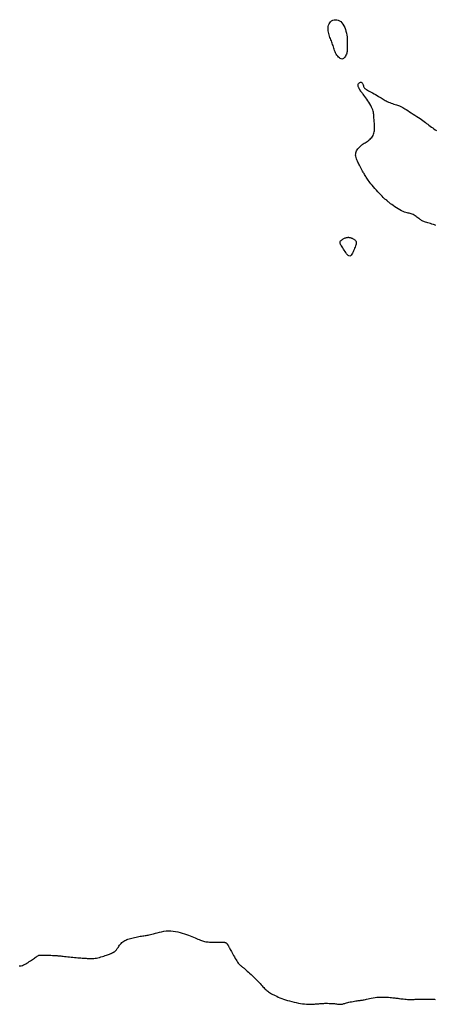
# Model space of a CAD drawing. Header units: millimetres. Extents: x 32690613 to 32693367, y 5343692 to 5344708.
# Tile 595 of 656: x 32692579 to 32692601, y 5344543 to 5344595. Entities that reach past the tile are written whole.
import ezdxf

# ---------------------------------------------------------------- set-up
doc = ezdxf.new("R2010")
doc.units = ezdxf.units.MM
doc.header["$LTSCALE"] = 20
doc.layers.add('02-DGM_HL_491.00', color=62, linetype='Continuous')
doc.layers.add('02-DGM_HL_491.50', color=72, linetype='Continuous')

msp = doc.modelspace()

# ---------------------------------------------------------------- linework, layer by layer
at = {"layer": '02-DGM_HL_491.00', "elevation": 491, "flags": 128}
msp.add_lwpolyline([(32692596.292, 5344594.107), (32692596.31, 5344594.009), (32692596.322, 5344593.914), (32692596.33, 5344593.822), (32692596.334, 5344593.734), (32692596.335, 5344593.651), (32692596.335, 5344593.573), (32692596.334, 5344593.501), (32692596.334, 5344593.435), (32692596.334, 5344593.375), (32692596.336, 5344593.322), (32692596.337, 5344593.272), (32692596.336, 5344593.226), (32692596.334, 5344593.182), (32692596.329, 5344593.137), (32692596.321, 5344593.092), (32692596.308, 5344593.044), (32692596.29, 5344592.994), (32692596.267, 5344592.942), (32692596.24, 5344592.891), (32692596.209, 5344592.844), (32692596.174, 5344592.802), (32692596.136, 5344592.769), (32692596.096, 5344592.747), (32692596.053, 5344592.738), (32692596.009, 5344592.744), (32692595.964, 5344592.763), (32692595.918, 5344592.795), (32692595.874, 5344592.836), (32692595.831, 5344592.885), (32692595.79, 5344592.941), (32692595.752, 5344593.001), (32692595.718, 5344593.064), (32692595.689, 5344593.128), (32692595.663, 5344593.192), (32692595.64, 5344593.256), (32692595.62, 5344593.321), (32692595.6, 5344593.385), (32692595.581, 5344593.449), (32692595.561, 5344593.512), (32692595.54, 5344593.574), (32692595.517, 5344593.635), (32692595.492, 5344593.696), (32692595.467, 5344593.757), (32692595.441, 5344593.818), (32692595.416, 5344593.881), (32692595.392, 5344593.946), (32692595.37, 5344594.013), (32692595.351, 5344594.084), (32692595.335, 5344594.158), (32692595.324, 5344594.234), (32692595.319, 5344594.311), (32692595.32, 5344594.388), (32692595.328, 5344594.462), (32692595.344, 5344594.534), (32692595.37, 5344594.6), (32692595.406, 5344594.66), (32692595.453, 5344594.712), (32692595.509, 5344594.756), (32692595.573, 5344594.789), (32692595.641, 5344594.811), (32692595.713, 5344594.822), (32692595.786, 5344594.818), (32692595.858, 5344594.801), (32692595.927, 5344594.768), (32692595.992, 5344594.719), (32692596.052, 5344594.655), (32692596.107, 5344594.58), (32692596.156, 5344594.495), (32692596.199, 5344594.403), (32692596.236, 5344594.306), (32692596.267, 5344594.207)], close=True, dxfattribs=at)
msp.add_lwpolyline([(32692601.034, 5344583.921), (32692600.968, 5344583.95), (32692600.898, 5344583.977), (32692600.825, 5344584.002), (32692600.752, 5344584.026), (32692600.68, 5344584.048), (32692600.61, 5344584.069), (32692600.545, 5344584.088), (32692600.486, 5344584.106), (32692600.434, 5344584.124), (32692600.387, 5344584.141), (32692600.346, 5344584.158), (32692600.308, 5344584.176), (32692600.272, 5344584.195), (32692600.237, 5344584.217), (32692600.201, 5344584.241), (32692600.162, 5344584.269), (32692600.121, 5344584.301), (32692600.076, 5344584.335), (32692600.029, 5344584.37), (32692599.98, 5344584.406), (32692599.93, 5344584.44), (32692599.879, 5344584.473), (32692599.827, 5344584.501), (32692599.776, 5344584.525), (32692599.725, 5344584.543), (32692599.674, 5344584.557), (32692599.622, 5344584.568), (32692599.567, 5344584.58), (32692599.509, 5344584.593), (32692599.446, 5344584.61), (32692599.377, 5344584.633), (32692599.3, 5344584.664), (32692599.217, 5344584.705), (32692599.128, 5344584.753), (32692599.036, 5344584.806), (32692598.945, 5344584.862), (32692598.856, 5344584.92), (32692598.772, 5344584.976), (32692598.697, 5344585.029), (32692598.633, 5344585.077), (32692598.581, 5344585.117), (32692598.542, 5344585.15), (32692598.512, 5344585.176), (32692598.49, 5344585.198), (32692598.475, 5344585.214), (32692598.463, 5344585.227), (32692598.455, 5344585.237), (32692598.447, 5344585.244), (32692598.438, 5344585.25), (32692598.427, 5344585.257), (32692598.412, 5344585.266), (32692598.393, 5344585.279), (32692598.367, 5344585.298), (32692598.335, 5344585.324), (32692598.293, 5344585.361), (32692598.243, 5344585.409), (32692598.182, 5344585.469), (32692598.112, 5344585.54), (32692598.037, 5344585.619), (32692597.957, 5344585.704), (32692597.877, 5344585.792), (32692597.798, 5344585.881), (32692597.722, 5344585.968), (32692597.653, 5344586.05), (32692597.591, 5344586.126), (32692597.537, 5344586.195), (32692597.49, 5344586.259), (32692597.447, 5344586.318), (32692597.41, 5344586.374), (32692597.376, 5344586.427), (32692597.344, 5344586.477), (32692597.314, 5344586.526), (32692597.285, 5344586.574), (32692597.256, 5344586.621), (32692597.228, 5344586.668), (32692597.202, 5344586.712), (32692597.176, 5344586.756), (32692597.152, 5344586.797), (32692597.13, 5344586.837), (32692597.109, 5344586.874), (32692597.09, 5344586.908), (32692597.073, 5344586.941), (32692597.056, 5344586.974), (32692597.039, 5344587.007), (32692597.021, 5344587.041), (32692597.002, 5344587.079), (32692596.981, 5344587.12), (32692596.957, 5344587.165), (32692596.93, 5344587.216), (32692596.902, 5344587.272), (32692596.873, 5344587.332), (32692596.845, 5344587.394), (32692596.82, 5344587.458), (32692596.8, 5344587.523), (32692596.786, 5344587.588), (32692596.779, 5344587.651), (32692596.782, 5344587.713), (32692596.792, 5344587.771), (32692596.81, 5344587.828), (32692596.833, 5344587.881), (32692596.861, 5344587.931), (32692596.892, 5344587.978), (32692596.926, 5344588.022), (32692596.961, 5344588.061), (32692596.996, 5344588.097), (32692597.031, 5344588.13), (32692597.068, 5344588.161), (32692597.105, 5344588.19), (32692597.145, 5344588.218), (32692597.187, 5344588.246), (32692597.231, 5344588.275), (32692597.279, 5344588.306), (32692597.33, 5344588.339), (32692597.384, 5344588.374), (32692597.438, 5344588.411), (32692597.492, 5344588.452), (32692597.544, 5344588.495), (32692597.593, 5344588.541), (32692597.637, 5344588.59), (32692597.675, 5344588.642), (32692597.706, 5344588.697), (32692597.731, 5344588.754), (32692597.749, 5344588.815), (32692597.763, 5344588.877), (32692597.772, 5344588.941), (32692597.777, 5344589.007), (32692597.779, 5344589.073), (32692597.779, 5344589.141), (32692597.778, 5344589.209), (32692597.775, 5344589.276), (32692597.771, 5344589.344), (32692597.767, 5344589.412), (32692597.762, 5344589.478), (32692597.757, 5344589.544), (32692597.752, 5344589.609), (32692597.747, 5344589.672), (32692597.743, 5344589.734), (32692597.738, 5344589.795), (32692597.731, 5344589.856), (32692597.721, 5344589.918), (32692597.707, 5344589.982), (32692597.688, 5344590.049), (32692597.662, 5344590.12), (32692597.629, 5344590.196), (32692597.587, 5344590.277), (32692597.538, 5344590.361), (32692597.484, 5344590.447), (32692597.428, 5344590.532), (32692597.372, 5344590.615), (32692597.316, 5344590.692), (32692597.265, 5344590.762), (32692597.219, 5344590.823), (32692597.18, 5344590.873), (32692597.149, 5344590.913), (32692597.123, 5344590.944), (32692597.102, 5344590.969), (32692597.086, 5344590.987), (32692597.074, 5344591.001), (32692597.064, 5344591.013), (32692597.055, 5344591.023), (32692597.048, 5344591.034), (32692597.041, 5344591.044), (32692597.034, 5344591.056), (32692597.027, 5344591.069), (32692597.019, 5344591.083), (32692597.01, 5344591.1), (32692597, 5344591.118), (32692596.988, 5344591.14), (32692596.973, 5344591.164), (32692596.958, 5344591.191), (32692596.943, 5344591.219), (32692596.929, 5344591.25), (32692596.917, 5344591.281), (32692596.909, 5344591.313), (32692596.906, 5344591.346), (32692596.909, 5344591.377), (32692596.918, 5344591.408), (32692596.934, 5344591.437), (32692596.954, 5344591.463), (32692596.977, 5344591.485), (32692597.003, 5344591.501), (32692597.03, 5344591.511), (32692597.056, 5344591.513), (32692597.081, 5344591.506), (32692597.103, 5344591.49), (32692597.124, 5344591.466), (32692597.142, 5344591.435), (32692597.159, 5344591.401), (32692597.174, 5344591.364), (32692597.189, 5344591.326), (32692597.204, 5344591.29), (32692597.219, 5344591.257), (32692597.234, 5344591.229), (32692597.252, 5344591.204), (32692597.272, 5344591.182), (32692597.297, 5344591.161), (32692597.327, 5344591.14), (32692597.363, 5344591.117), (32692597.408, 5344591.091), (32692597.461, 5344591.062), (32692597.524, 5344591.027), (32692597.595, 5344590.987), (32692597.672, 5344590.945), (32692597.753, 5344590.9), (32692597.834, 5344590.854), (32692597.915, 5344590.808), (32692597.993, 5344590.763), (32692598.065, 5344590.72), (32692598.13, 5344590.68), (32692598.19, 5344590.643), (32692598.245, 5344590.609), (32692598.298, 5344590.577), (32692598.35, 5344590.546), (32692598.403, 5344590.517), (32692598.459, 5344590.488), (32692598.52, 5344590.461), (32692598.587, 5344590.433), (32692598.657, 5344590.406), (32692598.731, 5344590.379), (32692598.804, 5344590.354), (32692598.876, 5344590.33), (32692598.943, 5344590.308), (32692599.005, 5344590.287), (32692599.059, 5344590.269), (32692599.104, 5344590.254), (32692599.142, 5344590.24), (32692599.176, 5344590.225), (32692599.209, 5344590.21), (32692599.244, 5344590.191), (32692599.284, 5344590.168), (32692599.331, 5344590.139), (32692599.389, 5344590.103), (32692599.459, 5344590.058), (32692599.54, 5344590.007), (32692599.63, 5344589.951), (32692599.725, 5344589.89), (32692599.823, 5344589.827), (32692599.922, 5344589.763), (32692600.017, 5344589.7), (32692600.108, 5344589.639), (32692600.192, 5344589.582), (32692600.269, 5344589.528), (32692600.341, 5344589.476), (32692600.409, 5344589.427), (32692600.474, 5344589.378), (32692600.537, 5344589.331), (32692600.6, 5344589.283), (32692600.664, 5344589.235), (32692600.729, 5344589.186), (32692600.796, 5344589.136), (32692600.864, 5344589.087), (32692600.931, 5344589.039), (32692600.999, 5344588.992), (32692601.066, 5344588.948)], dxfattribs=at)
at = {"layer": '02-DGM_HL_491.50', "elevation": 491.5, "flags": 128}
msp.add_lwpolyline([(32692596.467, 5344582.307), (32692596.427, 5344582.314), (32692596.386, 5344582.338), (32692596.344, 5344582.377), (32692596.302, 5344582.428), (32692596.26, 5344582.487), (32692596.218, 5344582.55), (32692596.176, 5344582.615), (32692596.136, 5344582.678), (32692596.097, 5344582.736), (32692596.06, 5344582.79), (32692596.027, 5344582.84), (32692595.998, 5344582.885), (32692595.975, 5344582.928), (32692595.959, 5344582.968), (32692595.951, 5344583.005), (32692595.952, 5344583.04), (32692595.963, 5344583.074), (32692595.983, 5344583.106), (32692596.01, 5344583.136), (32692596.042, 5344583.164), (32692596.078, 5344583.19), (32692596.116, 5344583.213), (32692596.155, 5344583.233), (32692596.193, 5344583.251), (32692596.228, 5344583.265), (32692596.262, 5344583.276), (32692596.293, 5344583.285), (32692596.322, 5344583.291), (32692596.35, 5344583.295), (32692596.377, 5344583.297), (32692596.402, 5344583.297), (32692596.426, 5344583.296), (32692596.45, 5344583.293), (32692596.473, 5344583.289), (32692596.496, 5344583.284), (32692596.519, 5344583.277), (32692596.543, 5344583.269), (32692596.567, 5344583.259), (32692596.593, 5344583.248), (32692596.619, 5344583.236), (32692596.647, 5344583.222), (32692596.676, 5344583.206), (32692596.704, 5344583.188), (32692596.731, 5344583.169), (32692596.755, 5344583.148), (32692596.777, 5344583.124), (32692596.794, 5344583.099), (32692596.807, 5344583.071), (32692596.813, 5344583.041), (32692596.814, 5344583.008), (32692596.81, 5344582.972), (32692596.801, 5344582.932), (32692596.788, 5344582.887), (32692596.771, 5344582.838), (32692596.751, 5344582.784), (32692596.728, 5344582.723), (32692596.703, 5344582.657), (32692596.675, 5344582.588), (32692596.645, 5344582.52), (32692596.613, 5344582.455), (32692596.579, 5344582.398), (32692596.543, 5344582.353), (32692596.506, 5344582.321)], close=True, dxfattribs=at)
msp.add_lwpolyline([(32692578.939, 5344544.712), (32692578.998, 5344544.714), (32692579.057, 5344544.724), (32692579.117, 5344544.741), (32692579.177, 5344544.764), (32692579.237, 5344544.793), (32692579.298, 5344544.825), (32692579.359, 5344544.861), (32692579.42, 5344544.899), (32692579.481, 5344544.939), (32692579.541, 5344544.979), (32692579.6, 5344545.019), (32692579.656, 5344545.058), (32692579.709, 5344545.095), (32692579.758, 5344545.13), (32692579.803, 5344545.162), (32692579.842, 5344545.191), (32692579.876, 5344545.215), (32692579.906, 5344545.236), (32692579.935, 5344545.252), (32692579.965, 5344545.265), (32692579.997, 5344545.275), (32692580.036, 5344545.282), (32692580.082, 5344545.287), (32692580.139, 5344545.289), (32692580.207, 5344545.29), (32692580.285, 5344545.289), (32692580.37, 5344545.287), (32692580.458, 5344545.284), (32692580.547, 5344545.28), (32692580.634, 5344545.276), (32692580.716, 5344545.272), (32692580.79, 5344545.268), (32692580.854, 5344545.265), (32692580.909, 5344545.262), (32692580.959, 5344545.259), (32692581.005, 5344545.256), (32692581.051, 5344545.252), (32692581.098, 5344545.248), (32692581.15, 5344545.243), (32692581.208, 5344545.236), (32692581.276, 5344545.229), (32692581.351, 5344545.22), (32692581.432, 5344545.21), (32692581.519, 5344545.2), (32692581.608, 5344545.19), (32692581.7, 5344545.18), (32692581.791, 5344545.171), (32692581.881, 5344545.162), (32692581.968, 5344545.154), (32692582.053, 5344545.148), (32692582.134, 5344545.142), (32692582.212, 5344545.137), (32692582.287, 5344545.132), (32692582.358, 5344545.127), (32692582.426, 5344545.123), (32692582.491, 5344545.118), (32692582.552, 5344545.112), (32692582.611, 5344545.107), (32692582.668, 5344545.103), (32692582.725, 5344545.1), (32692582.784, 5344545.1), (32692582.844, 5344545.101), (32692582.907, 5344545.107), (32692582.975, 5344545.116), (32692583.048, 5344545.129), (32692583.125, 5344545.146), (32692583.204, 5344545.166), (32692583.284, 5344545.188), (32692583.363, 5344545.211), (32692583.438, 5344545.234), (32692583.51, 5344545.258), (32692583.575, 5344545.28), (32692583.633, 5344545.3), (32692583.684, 5344545.318), (32692583.729, 5344545.335), (32692583.767, 5344545.35), (32692583.801, 5344545.364), (32692583.831, 5344545.377), (32692583.856, 5344545.388), (32692583.879, 5344545.399), (32692583.899, 5344545.409), (32692583.918, 5344545.418), (32692583.935, 5344545.427), (32692583.95, 5344545.436), (32692583.964, 5344545.445), (32692583.978, 5344545.453), (32692583.992, 5344545.463), (32692584.005, 5344545.473), (32692584.019, 5344545.483), (32692584.033, 5344545.495), (32692584.048, 5344545.509), (32692584.065, 5344545.526), (32692584.083, 5344545.546), (32692584.103, 5344545.57), (32692584.125, 5344545.598), (32692584.149, 5344545.632), (32692584.176, 5344545.671), (32692584.206, 5344545.714), (32692584.238, 5344545.761), (32692584.273, 5344545.809), (32692584.311, 5344545.858), (32692584.352, 5344545.905), (32692584.395, 5344545.95), (32692584.441, 5344545.991), (32692584.489, 5344546.026), (32692584.54, 5344546.057), (32692584.595, 5344546.084), (32692584.652, 5344546.108), (32692584.712, 5344546.129), (32692584.776, 5344546.149), (32692584.843, 5344546.167), (32692584.913, 5344546.184), (32692584.987, 5344546.202), (32692585.063, 5344546.219), (32692585.141, 5344546.236), (32692585.218, 5344546.252), (32692585.295, 5344546.267), (32692585.368, 5344546.281), (32692585.438, 5344546.294), (32692585.503, 5344546.305), (32692585.563, 5344546.313), (32692585.618, 5344546.321), (32692585.672, 5344546.328), (32692585.725, 5344546.336), (32692585.781, 5344546.346), (32692585.841, 5344546.358), (32692585.908, 5344546.373), (32692585.984, 5344546.393), (32692586.069, 5344546.417), (32692586.164, 5344546.444), (32692586.267, 5344546.473), (32692586.378, 5344546.501), (32692586.493, 5344546.527), (32692586.613, 5344546.549), (32692586.736, 5344546.564), (32692586.861, 5344546.572), (32692586.986, 5344546.57), (32692587.11, 5344546.559), (32692587.234, 5344546.541), (32692587.356, 5344546.517), (32692587.476, 5344546.487), (32692587.592, 5344546.454), (32692587.705, 5344546.418), (32692587.813, 5344546.381), (32692587.916, 5344546.343), (32692588.014, 5344546.306), (32692588.107, 5344546.269), (32692588.194, 5344546.233), (32692588.276, 5344546.199), (32692588.353, 5344546.166), (32692588.425, 5344546.135), (32692588.491, 5344546.107), (32692588.552, 5344546.082), (32692588.61, 5344546.059), (32692588.665, 5344546.04), (32692588.719, 5344546.023), (32692588.775, 5344546.009), (32692588.833, 5344545.997), (32692588.895, 5344545.988), (32692588.963, 5344545.981), (32692589.037, 5344545.977), (32692589.117, 5344545.974), (32692589.199, 5344545.973), (32692589.283, 5344545.973), (32692589.365, 5344545.974), (32692589.445, 5344545.976), (32692589.519, 5344545.977), (32692589.586, 5344545.978), (32692589.644, 5344545.977), (32692589.693, 5344545.976), (32692589.736, 5344545.975), (32692589.771, 5344545.972), (32692589.801, 5344545.968), (32692589.827, 5344545.964), (32692589.849, 5344545.959), (32692589.868, 5344545.952), (32692589.885, 5344545.945), (32692589.9, 5344545.938), (32692589.914, 5344545.929), (32692589.927, 5344545.92), (32692589.938, 5344545.911), (32692589.948, 5344545.901), (32692589.958, 5344545.891), (32692589.966, 5344545.881), (32692589.974, 5344545.871), (32692589.982, 5344545.861), (32692589.989, 5344545.849), (32692589.997, 5344545.837), (32692590.005, 5344545.824), (32692590.013, 5344545.809), (32692590.022, 5344545.792), (32692590.033, 5344545.773), (32692590.045, 5344545.751), (32692590.059, 5344545.726), (32692590.075, 5344545.697), (32692590.093, 5344545.664), (32692590.114, 5344545.625), (32692590.138, 5344545.581), (32692590.166, 5344545.531), (32692590.198, 5344545.473), (32692590.233, 5344545.409), (32692590.272, 5344545.338), (32692590.314, 5344545.265), (32692590.356, 5344545.189), (32692590.4, 5344545.115), (32692590.443, 5344545.043), (32692590.485, 5344544.976), (32692590.525, 5344544.916), (32692590.562, 5344544.865), (32692590.597, 5344544.821), (32692590.629, 5344544.784), (32692590.659, 5344544.754), (32692590.688, 5344544.727), (32692590.714, 5344544.705), (32692590.74, 5344544.685), (32692590.764, 5344544.667), (32692590.788, 5344544.649), (32692590.813, 5344544.631), (32692590.839, 5344544.611), (32692590.868, 5344544.588), (32692590.901, 5344544.561), (32692590.939, 5344544.528), (32692590.984, 5344544.49), (32692591.036, 5344544.444), (32692591.096, 5344544.39), (32692591.163, 5344544.329), (32692591.235, 5344544.263), (32692591.31, 5344544.193), (32692591.386, 5344544.121), (32692591.461, 5344544.047), (32692591.533, 5344543.975), (32692591.602, 5344543.905), (32692591.664, 5344543.839), (32692591.72, 5344543.777), (32692591.772, 5344543.719), (32692591.82, 5344543.664), (32692591.865, 5344543.613), (32692591.908, 5344543.565), (32692591.95, 5344543.52), (32692591.991, 5344543.478), (32692592.032, 5344543.44), (32692592.075, 5344543.403), (32692592.119, 5344543.369), (32692592.165, 5344543.336), (32692592.214, 5344543.304), (32692592.267, 5344543.272), (32692592.324, 5344543.24), (32692592.385, 5344543.208), (32692592.451, 5344543.174), (32692592.523, 5344543.139), (32692592.6, 5344543.103), (32692592.682, 5344543.067), (32692592.77, 5344543.031), (32692592.862, 5344542.995), (32692592.96, 5344542.959), (32692593.063, 5344542.924), (32692593.171, 5344542.89), (32692593.283, 5344542.858), (32692593.398, 5344542.827), (32692593.514, 5344542.798), (32692593.63, 5344542.772), (32692593.746, 5344542.749), (32692593.859, 5344542.729), (32692593.969, 5344542.714), (32692594.074, 5344542.702), (32692594.175, 5344542.694), (32692594.27, 5344542.69), (32692594.36, 5344542.688), (32692594.444, 5344542.689), (32692594.523, 5344542.691), (32692594.595, 5344542.695), (32692594.661, 5344542.699), (32692594.72, 5344542.704), (32692594.774, 5344542.709), (32692594.825, 5344542.714), (32692594.874, 5344542.718), (32692594.923, 5344542.723), (32692594.974, 5344542.727), (32692595.028, 5344542.73), (32692595.087, 5344542.732), (32692595.152, 5344542.733), (32692595.222, 5344542.734), (32692595.295, 5344542.733), (32692595.37, 5344542.732), (32692595.445, 5344542.729), (32692595.519, 5344542.726), (32692595.589, 5344542.721), (32692595.655, 5344542.716), (32692595.715, 5344542.709), (32692595.769, 5344542.703), (32692595.818, 5344542.696), (32692595.863, 5344542.69), (32692595.904, 5344542.685), (32692595.943, 5344542.682), (32692595.979, 5344542.681), (32692596.014, 5344542.682), (32692596.049, 5344542.687), (32692596.084, 5344542.695), (32692596.12, 5344542.705), (32692596.159, 5344542.717), (32692596.201, 5344542.731), (32692596.248, 5344542.745), (32692596.3, 5344542.761), (32692596.358, 5344542.776), (32692596.423, 5344542.791), (32692596.494, 5344542.806), (32692596.568, 5344542.82), (32692596.644, 5344542.834), (32692596.719, 5344542.846), (32692596.791, 5344542.858), (32692596.858, 5344542.868), (32692596.919, 5344542.876), (32692596.972, 5344542.883), (32692597.018, 5344542.889), (32692597.061, 5344542.894), (32692597.102, 5344542.9), (32692597.143, 5344542.906), (32692597.188, 5344542.913), (32692597.237, 5344542.923), (32692597.295, 5344542.935), (32692597.362, 5344542.95), (32692597.437, 5344542.967), (32692597.521, 5344542.985), (32692597.611, 5344543.003), (32692597.706, 5344543.021), (32692597.806, 5344543.037), (32692597.909, 5344543.05), (32692598.015, 5344543.06), (32692598.121, 5344543.065), (32692598.226, 5344543.066), (32692598.33, 5344543.064), (32692598.429, 5344543.059), (32692598.524, 5344543.053), (32692598.611, 5344543.045), (32692598.689, 5344543.038), (32692598.758, 5344543.03), (32692598.815, 5344543.023), (32692598.864, 5344543.017), (32692598.905, 5344543.012), (32692598.943, 5344543.007), (32692598.98, 5344543.002), (32692599.019, 5344542.997), (32692599.062, 5344542.991), (32692599.111, 5344542.985), (32692599.17, 5344542.978), (32692599.235, 5344542.97), (32692599.307, 5344542.962), (32692599.381, 5344542.954), (32692599.456, 5344542.947), (32692599.531, 5344542.941), (32692599.602, 5344542.937), (32692599.668, 5344542.934), (32692599.727, 5344542.933), (32692599.781, 5344542.934), (32692599.831, 5344542.936), (32692599.879, 5344542.94), (32692599.927, 5344542.944), (32692599.977, 5344542.948), (32692600.031, 5344542.951), (32692600.09, 5344542.954), (32692600.156, 5344542.957), (32692600.228, 5344542.958), (32692600.303, 5344542.958), (32692600.38, 5344542.958), (32692600.457, 5344542.958), (32692600.533, 5344542.957), (32692600.604, 5344542.956), (32692600.67, 5344542.955), (32692600.729, 5344542.954), (32692600.782, 5344542.953), (32692600.83, 5344542.952), (32692600.873, 5344542.95), (32692600.914, 5344542.948), (32692600.952, 5344542.946), (32692600.99, 5344542.943), (32692600.993, 5344542.943)], dxfattribs=at)

doc.saveas('drawing.dxf')
